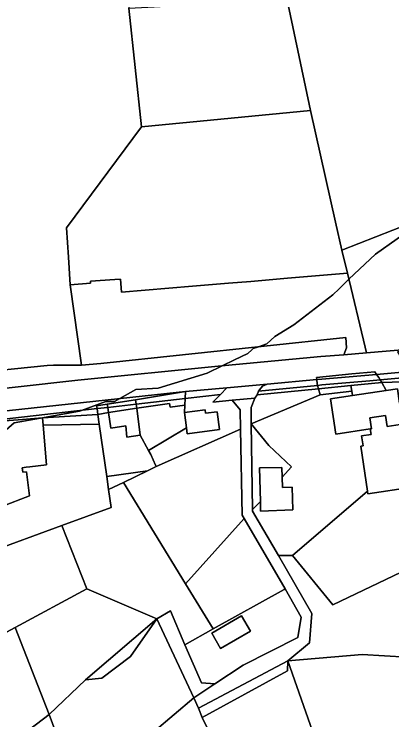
# Model space of a CAD drawing. Extents: x -477304 to -465429, y -1159113 to -1149210.
# Drawn here: x -474940.1 to -474821.8, y -1154259.5 to -1154038.9 of the extents above; entities that cross this region are included whole.
import ezdxf

# ---------------------------------------------------------------- set-up
doc = ezdxf.new("R2010")
doc.units = 0
for name, color, linetype in [('BPEJ_s', 7, 'Continuous'), ('orna_s', 7, 'Continuous'), ('ostatni_s', 7, 'Continuous'), ('trav_porost_s', 7, 'Continuous'), ('zahrada_s', 7, 'Continuous')]:
    doc.layers.add(name, color=color, linetype=linetype)

msp = doc.modelspace()

# ---------------------------------------------------------------- linework, layer by layer
at = {"layer": 'BPEJ_s'}
for points in [[(-474944.34, -1154170.46), (-474940.09, -1154166.64), (-474931.81, -1154165.17), (-474919.68, -1154163.02), (-474919.02, -1154162.78), (-474911.39, -1154160.04), (-474908.62, -1154160.04), (-474907, -1154159.1), (-474902.03, -1154156.22), (-474895.01, -1154155.79), (-474879.7, -1154151.11), (-474875.01, -1154148.84), (-474871.07, -1154146.94), (-474866.94, -1154144.95), (-474865.68, -1154143.84), (-474865.25, -1154143.46), (-474863.63, -1154142.89), (-474860.99, -1154141.97), (-474858.44, -1154139.63), (-474852.49, -1154136.02), (-474840.36, -1154126.66), (-474838.34, -1154124.73), (-474835.28, -1154121.81), (-474826.97, -1154113.9), (-474813.36, -1154104.33)], [(-474813.36, -1154104.33), (-474826.97, -1154113.9), (-474835.28, -1154121.81), (-474838.34, -1154124.73), (-474840.36, -1154126.66), (-474852.49, -1154136.02), (-474858.44, -1154139.63), (-474860.99, -1154141.97), (-474863.63, -1154142.89), (-474865.25, -1154143.46), (-474865.68, -1154143.84), (-474866.94, -1154144.95), (-474871.07, -1154146.94), (-474875.01, -1154148.84)], [(-474875.01, -1154148.84), (-474879.7, -1154151.11), (-474895.01, -1154155.79), (-474902.03, -1154156.22), (-474907, -1154159.1), (-474908.62, -1154160.04), (-474911.39, -1154160.04), (-474919.02, -1154162.78), (-474919.68, -1154163.02), (-474931.81, -1154165.17), (-474940.09, -1154166.64), (-474944.34, -1154170.46)]]:
    msp.add_lwpolyline(points, dxfattribs=at)
at = {"layer": 'orna_s'}
for points in [[(-474815.16, -1154153.73), (-474814.35, -1154156.58), (-474810.87, -1154168.91), (-474819.44, -1154160.51), (-474820.11, -1154156.05), (-474823.58, -1154156.56), (-474825.01, -1154154.1)], [(-474880.33, -1154162.6), (-474886.75, -1154163.42), (-474886.63, -1154161.16), (-474886.52, -1154159.06), (-474875.53, -1154157.8), (-474877.89, -1154160.26), (-474871.84, -1154159.58), (-474869.32, -1154162.56), (-474869.2, -1154168.66), (-474895.62, -1154180.37), (-474895.8, -1154179.9), (-474897.31, -1154176.6), (-474897.98, -1154175.35), (-474886.13, -1154168.2), (-474885.89, -1154170.07), (-474875.79, -1154168.71), (-474876.55, -1154163.18), (-474880.19, -1154163.67)], [(-474865.85, -1154166.97), (-474865.92, -1154161.91), (-474864.75, -1154158.93), (-474864, -1154157.88), (-474844.76, -1154156), (-474844.31, -1154157.94)], [(-474810.16, -1154171.41), (-474795.13, -1154202.01), (-474840.29, -1154223.59), (-474852.95, -1154208.16), (-474829.48, -1154188), (-474829.35, -1154188.85), (-474815.48, -1154186.76), (-474816.49, -1154180), (-474811.73, -1154179.29), (-474812.6, -1154173.51)], [(-474746.69, -1154285.2), (-474813.6, -1154289.72), (-474836.75, -1154291.28), (-474854.38, -1154241.09), (-474831.18, -1154239.1), (-474768.23, -1154242.87), (-474747.97, -1154237.14), (-474709.05, -1154237.51), (-474710.08, -1154240.61), (-474722.98, -1154257.4)]]:
    msp.add_lwpolyline(points, close=True, dxfattribs=at)
at = {"layer": 'ostatni_s'}
for points in [[(-474962.52, -1154052.34), (-474926.71, -1154023.45), (-474905.76, -1154015.94), (-474904.19, -1154037.06), (-474900.2, -1154074.17), (-474923.7, -1154105.72), (-474923.08, -1154114.93), (-474922.51, -1154123.49), (-474918.97, -1154148.69), (-474927.79, -1154148.61), (-474929.75, -1154148.72), (-474978.89, -1154153.71)], [(-474978.89, -1154153.71), (-474929.75, -1154148.72), (-474927.79, -1154148.61), (-474918.97, -1154148.69), (-474913, -1154148.1), (-474836.21, -1154140), (-474835.99, -1154143.26), (-474836.9, -1154145.37), (-474844.03, -1154145.97), (-474876.25, -1154148.96), (-474920.19, -1154153.37), (-474959.51, -1154157.75)], [(-474959.51, -1154157.75), (-474920.19, -1154153.37), (-474876.25, -1154148.96), (-474844.03, -1154145.97), (-474836.9, -1154145.37), (-474829.81, -1154144.78), (-474816.18, -1154143.64), (-474820.07, -1154144.45), (-474816.31, -1154150.63), (-474826.61, -1154151.52), (-474827.13, -1154150.77), (-474834.4, -1154151.4), (-474845.4, -1154152.49), (-474845.34, -1154153.15), (-474860.92, -1154154.58), (-474873.55, -1154155.74), (-474886.4, -1154156.92), (-474899.09, -1154158.25), (-474950.28, -1154163.75)]]:
    msp.add_lwpolyline(points, dxfattribs=at)
for points in [[(-474778.97, -1154089.81), (-474837.45, -1154112.7), (-474839.5, -1154103.93), (-474847.3, -1154069.08), (-474854.02, -1154037.46), (-474854.41, -1154035.7), (-474822.28, -1154031.49), (-474803.99, -1154027.38), (-474798.51, -1154040.87), (-474804.85, -1154043.44), (-474805.68, -1154041.4), (-474810.69, -1154043.44), (-474809.86, -1154045.48), (-474807.47, -1154051.36), (-474800.36, -1154048.41), (-474784.43, -1154089.08), (-474779.86, -1154087.34)], [(-474904.19, -1154037.06), (-474854.89, -1154034.33), (-474854.41, -1154035.7), (-474854.02, -1154037.46), (-474847.3, -1154069.08), (-474900.2, -1154074.17)], [(-474837.45, -1154112.7), (-474835.74, -1154119.87), (-474854.52, -1154121.46), (-474866.04, -1154122.44), (-474873.02, -1154123.03), (-474884.28, -1154123.99), (-474906.52, -1154125.87), (-474906.8, -1154121.73), (-474908.57, -1154121.85), (-474916.19, -1154122.36), (-474916.14, -1154123.06), (-474922.51, -1154123.49), (-474923.08, -1154114.93), (-474923.7, -1154105.72), (-474900.2, -1154074.17), (-474847.3, -1154069.08), (-474839.5, -1154103.93)], [(-474829.81, -1154144.78), (-474830.22, -1154143.01), (-474835.74, -1154119.87), (-474837.45, -1154112.7), (-474778.97, -1154089.81), (-474778.59, -1154090.87), (-474777.67, -1154093.44), (-474774.01, -1154103.62), (-474764.74, -1154137.45), (-474815.47, -1154143.55), (-474816.18, -1154143.64)], [(-474866.04, -1154122.44), (-474854.52, -1154121.46), (-474835.74, -1154119.87), (-474830.22, -1154143.01), (-474829.81, -1154144.78), (-474836.9, -1154145.37), (-474835.99, -1154143.26), (-474836.21, -1154140), (-474913, -1154148.1), (-474918.97, -1154148.69), (-474922.51, -1154123.49), (-474916.14, -1154123.06), (-474916.19, -1154122.36), (-474908.57, -1154121.85), (-474906.8, -1154121.73), (-474906.52, -1154125.87), (-474884.28, -1154123.99), (-474873.02, -1154123.03)], [(-474834.4, -1154151.4), (-474827.13, -1154150.77), (-474826.61, -1154151.52), (-474843.72, -1154153), (-474845.34, -1154153.15), (-474845.4, -1154152.49)], [(-474815.8, -1154151.37), (-474815.16, -1154152.32), (-474825.52, -1154153.22), (-474825.96, -1154152.45), (-474826.61, -1154151.52), (-474816.31, -1154150.63)], [(-474863.29, -1154156.4), (-474862.3, -1154155.2), (-474860.92, -1154154.58), (-474845.34, -1154153.15), (-474845.22, -1154154.48), (-474845.07, -1154154.96), (-474863.59, -1154156.76)], [(-474843.8, -1154154.84), (-474845.07, -1154154.96), (-474845.22, -1154154.48), (-474845.34, -1154153.15), (-474843.72, -1154153), (-474826.61, -1154151.52), (-474825.96, -1154152.45), (-474825.52, -1154153.22), (-474828.71, -1154153.5)], [(-474834.67, -1154155.03), (-474844.76, -1154156), (-474845.07, -1154154.96), (-474843.8, -1154154.84), (-474828.71, -1154153.5), (-474825.52, -1154153.22), (-474825.01, -1154154.1)], [(-474825.52, -1154153.22), (-474815.16, -1154152.32), (-474814.45, -1154153.6), (-474815.16, -1154153.73), (-474825.01, -1154154.1)], [(-474873.55, -1154155.74), (-474875.53, -1154157.8), (-474886.52, -1154159.06), (-474886.4, -1154156.92)], [(-474863.59, -1154156.76), (-474864, -1154157.88), (-474864.75, -1154158.93), (-474871.84, -1154159.58), (-474877.89, -1154160.26), (-474875.53, -1154157.8), (-474873.55, -1154155.74), (-474860.92, -1154154.58), (-474862.3, -1154155.2), (-474863.29, -1154156.4)], [(-474845.07, -1154154.96), (-474844.76, -1154156), (-474864, -1154157.88), (-474863.59, -1154156.76)], [(-474834.67, -1154155.03), (-474825.01, -1154154.1), (-474823.58, -1154156.56), (-474834.21, -1154158.14), (-474834.42, -1154156.79)], [(-474914.11, -1154162.23), (-474957.04, -1154167.07), (-474956.93, -1154164.54), (-474950.28, -1154163.75), (-474899.09, -1154158.25), (-474886.4, -1154156.92), (-474902.13, -1154159.51), (-474910.94, -1154160.88), (-474914.27, -1154161.4)], [(-474886.4, -1154156.92), (-474886.52, -1154159.06), (-474901.92, -1154160.83), (-474902.13, -1154159.51)], [(-474820.11, -1154156.05), (-474819.44, -1154160.51), (-474818.45, -1154167.06), (-474819.24, -1154167.18), (-474823.3, -1154167.78), (-474823.81, -1154164.38), (-474828.76, -1154165.11), (-474828.26, -1154168.51), (-474828.59, -1154168.57), (-474839.37, -1154170.16), (-474841, -1154159.14), (-474834.21, -1154158.14), (-474823.58, -1154156.56)], [(-474910.94, -1154160.88), (-474902.13, -1154159.51), (-474901.92, -1154160.83), (-474910.79, -1154161.85)], [(-474886.52, -1154159.06), (-474886.63, -1154161.16), (-474891.22, -1154161.79), (-474891.41, -1154160.6), (-474901.72, -1154162.12), (-474901.92, -1154160.83)], [(-474931.22, -1154165.12), (-474937.48, -1154165.64), (-474957.04, -1154167.07), (-474914.11, -1154162.23), (-474913.9, -1154164.02)], [(-474910.94, -1154160.88), (-474910.79, -1154161.85), (-474914.11, -1154162.23), (-474914.27, -1154161.4)], [(-474914.11, -1154162.23), (-474910.79, -1154161.85), (-474910.53, -1154163.49), (-474913.9, -1154164.02)], [(-474901.72, -1154162.12), (-474910.53, -1154163.49), (-474910.79, -1154161.85), (-474901.92, -1154160.83)], [(-474910.53, -1154163.49), (-474901.72, -1154162.12), (-474900.59, -1154170.49), (-474904.78, -1154171.14), (-474905.13, -1154167.65), (-474909.81, -1154168.31)], [(-474886.63, -1154161.16), (-474886.75, -1154163.42), (-474886.13, -1154168.2), (-474897.98, -1154175.35), (-474900.59, -1154170.49), (-474901.72, -1154162.12), (-474891.41, -1154160.6), (-474891.22, -1154161.79)], [(-474900.59, -1154170.49), (-474897.98, -1154175.35), (-474897.31, -1154176.6), (-474895.8, -1154179.9), (-474895.62, -1154180.37), (-474898.36, -1154181.69), (-474911.07, -1154183.42), (-474913.46, -1154167.06), (-474913.9, -1154164.02), (-474910.53, -1154163.49), (-474909.81, -1154168.31), (-474905.13, -1154167.65), (-474904.78, -1154171.14)], [(-474876.55, -1154163.18), (-474875.79, -1154168.71), (-474885.89, -1154170.07), (-474886.13, -1154168.2), (-474886.75, -1154163.42), (-474880.33, -1154162.6), (-474880.19, -1154163.67)], [(-474812.96, -1154171.16), (-474812.6, -1154173.51), (-474811.73, -1154179.29), (-474816.49, -1154180), (-474815.48, -1154186.76), (-474829.35, -1154188.85), (-474829.48, -1154188), (-474831.56, -1154173.99), (-474830.8, -1154173.86), (-474831.31, -1154170.78), (-474828.33, -1154170.35), (-474828.59, -1154168.57), (-474828.26, -1154168.51), (-474828.76, -1154165.11), (-474823.81, -1154164.38), (-474823.3, -1154167.78), (-474819.24, -1154167.18), (-474818.52, -1154171.99)], [(-474937.48, -1154165.64), (-474931.22, -1154165.12), (-474931.02, -1154167.44), (-474929.98, -1154179.76), (-474935.18, -1154180.42), (-474936.35, -1154180.57), (-474937.59, -1154180.73), (-474937.42, -1154182.1), (-474936.18, -1154181.94), (-474935.25, -1154189.46), (-474943.91, -1154192.86), (-474951.61, -1154196.72), (-474957.04, -1154167.07)], [(-474951.61, -1154196.72), (-474943.91, -1154192.86), (-474935.25, -1154189.46), (-474936.18, -1154181.94), (-474937.42, -1154182.1), (-474937.59, -1154180.73), (-474936.35, -1154180.57), (-474935.18, -1154180.42), (-474929.98, -1154179.76), (-474931.02, -1154167.44), (-474913.46, -1154167.06), (-474911.07, -1154183.42), (-474910.5, -1154187.54), (-474909.72, -1154193.1), (-474925.18, -1154198.77), (-474948.57, -1154207.34), (-474950.65, -1154202.29), (-474952.72, -1154197.27), (-474957.04, -1154167.07)], [(-474911.07, -1154183.42), (-474898.36, -1154181.69), (-474905.85, -1154185.3), (-474910.5, -1154187.54)], [(-474853.07, -1154186.76), (-474852.87, -1154193.91), (-474862.94, -1154194.24), (-474863.01, -1154191.23), (-474863.3, -1154180.74), (-474856.27, -1154180.59), (-474856.18, -1154183.63), (-474856.08, -1154186.84)], [(-474896.11, -1154263.09), (-474891.44, -1154275.86), (-474886.13, -1154285.1), (-474882.01, -1154300.1), (-474908.92, -1154312.44), (-474929.08, -1154257.84), (-474917.75, -1154247.01), (-474912.65, -1154246.5), (-474903.71, -1154239.74), (-474895.38, -1154227.96), (-474883.84, -1154252.63)], [(-474917.75, -1154247.01), (-474895.38, -1154227.96), (-474903.71, -1154239.74), (-474912.65, -1154246.5)], [(-474866.09, -1154231.79), (-474875.47, -1154237.22), (-474878.24, -1154232.45), (-474868.87, -1154227.01)], [(-474886.13, -1154285.1), (-474891.44, -1154275.86), (-474896.11, -1154263.09), (-474883.84, -1154252.63), (-474882.35, -1154255.86), (-474881.21, -1154258.81), (-474867.96, -1154285.72), (-474865.03, -1154293.78), (-474881.31, -1154302.63), (-474882.01, -1154300.1)], [(-474968.76, -1154288), (-474929.08, -1154257.84), (-474908.92, -1154312.44), (-474942.04, -1154329.23), (-474951.51, -1154319)]]:
    msp.add_lwpolyline(points, close=True, dxfattribs=at)
at = {"layer": 'trav_porost_s'}
for points in [[(-474831.31, -1154170.78), (-474830.8, -1154173.86), (-474831.56, -1154173.99), (-474829.48, -1154188), (-474852.95, -1154208.16), (-474857.35, -1154208.18), (-474865.46, -1154194.26), (-474865.47, -1154193.74), (-474863.01, -1154191.23), (-474862.94, -1154194.24), (-474852.87, -1154193.91), (-474853.07, -1154186.76), (-474856.08, -1154186.84), (-474856.18, -1154183.63), (-474853.21, -1154180.4), (-474860.39, -1154173.8), (-474865.85, -1154166.97), (-474844.31, -1154157.94), (-474834.42, -1154156.79), (-474834.21, -1154158.14), (-474841, -1154159.14), (-474839.37, -1154170.16), (-474828.59, -1154168.57), (-474828.33, -1154170.35)], [(-474847.63, -1154235.42), (-474854.38, -1154241.09), (-474882.35, -1154255.86), (-474883.84, -1154252.63), (-474877.21, -1154248.23), (-474868.36, -1154242.41), (-474851.3, -1154233.77), (-474850.2, -1154227.37), (-474855.29, -1154218.56), (-474868.03, -1154196.59), (-474868.67, -1154195.48), (-474869.2, -1154168.66), (-474869.32, -1154162.56), (-474871.84, -1154159.58), (-474864.75, -1154158.93), (-474865.92, -1154161.91), (-474865.85, -1154166.97), (-474865.47, -1154193.74), (-474865.46, -1154194.26), (-474857.35, -1154208.18), (-474846.85, -1154226.22)], [(-474868.03, -1154196.59), (-474886.41, -1154217.04), (-474905.85, -1154185.3), (-474898.36, -1154181.69), (-474895.62, -1154180.37), (-474869.2, -1154168.66), (-474868.67, -1154195.48)], [(-474863.3, -1154180.74), (-474863.01, -1154191.23), (-474865.47, -1154193.74), (-474865.85, -1154166.97), (-474860.39, -1154173.8), (-474853.21, -1154180.4), (-474856.18, -1154183.63), (-474856.27, -1154180.59)], [(-474895.38, -1154227.96), (-474917.38, -1154218.61), (-474925.18, -1154198.77), (-474909.72, -1154193.1), (-474910.5, -1154187.54), (-474905.85, -1154185.3), (-474886.41, -1154217.04), (-474877.8, -1154231.1), (-474886.64, -1154236.03), (-474891.14, -1154225.46)], [(-474855.29, -1154218.56), (-474855.6, -1154218.73), (-474877.8, -1154231.1), (-474886.41, -1154217.04), (-474868.03, -1154196.59)], [(-474953.41, -1154234.81), (-474955.97, -1154229.05), (-474956.53, -1154229.3), (-474958.85, -1154219.69), (-474972.08, -1154205.84), (-474950.65, -1154202.29), (-474948.57, -1154207.34), (-474925.18, -1154198.77), (-474917.38, -1154218.61), (-474939.79, -1154230.62), (-474954.33, -1154238.41), (-474955.03, -1154235.53)], [(-474831.18, -1154239.1), (-474854.38, -1154241.09), (-474847.63, -1154235.42), (-474846.85, -1154226.22), (-474857.35, -1154208.18), (-474852.95, -1154208.16), (-474840.29, -1154223.59), (-474795.13, -1154202.01), (-474783.06, -1154228.13), (-474769.99, -1154236.24), (-474747.97, -1154237.14), (-474768.23, -1154242.87)], [(-474939.79, -1154230.62), (-474917.38, -1154218.61), (-474895.38, -1154227.96), (-474917.75, -1154247.01), (-474929.08, -1154257.84)], [(-474881.41, -1154247.97), (-474886.64, -1154236.03), (-474877.8, -1154231.1), (-474855.6, -1154218.73), (-474855.29, -1154218.56), (-474850.2, -1154227.37), (-474851.3, -1154233.77), (-474868.36, -1154242.41), (-474877.21, -1154248.23)], [(-474891.14, -1154225.46), (-474886.64, -1154236.03), (-474881.41, -1154247.97), (-474877.21, -1154248.23), (-474883.84, -1154252.63), (-474895.38, -1154227.96)], [(-474866.09, -1154231.79), (-474868.87, -1154227.01), (-474878.24, -1154232.45), (-474875.47, -1154237.22)], [(-474854.46, -1154244.15), (-474881.21, -1154258.81), (-474882.35, -1154255.86), (-474854.38, -1154241.09)], [(-474881.21, -1154258.81), (-474854.46, -1154244.15), (-474854.38, -1154241.09), (-474836.75, -1154291.28), (-474829.51, -1154318.84), (-474844.56, -1154320.74), (-474845.93, -1154318.66), (-474846.66, -1154313.39), (-474857.89, -1154315.38), (-474868.79, -1154317.31), (-474869.71, -1154315.37), (-474873.36, -1154317.2), (-474872.96, -1154318.05), (-474873.94, -1154318.22), (-474875.81, -1154314.09), (-474881.31, -1154302.63), (-474865.03, -1154293.78), (-474867.96, -1154285.72)]]:
    msp.add_lwpolyline(points, close=True, dxfattribs=at)
at = {"layer": 'zahrada_s'}
for points in [[(-474844.76, -1154156), (-474834.67, -1154155.03), (-474834.42, -1154156.79), (-474844.31, -1154157.94)], [(-474931.22, -1154165.12), (-474913.9, -1154164.02), (-474913.46, -1154167.06), (-474931.02, -1154167.44)], [(-474975.17, -1154268.74), (-474969.82, -1154265.1), (-474970.7, -1154263.8), (-474965.41, -1154260.2), (-474966.77, -1154258.18), (-474964.08, -1154256.35), (-474962.14, -1154255.03), (-474965.83, -1154249.61), (-474968.04, -1154242.2), (-474954.33, -1154238.41), (-474939.79, -1154230.62), (-474929.08, -1154257.84), (-474968.76, -1154288), (-474972.29, -1154290.63), (-474981.71, -1154268.66), (-474982.53, -1154266.74), (-474978.38, -1154264.02)]]:
    msp.add_lwpolyline(points, close=True, dxfattribs=at)

doc.saveas('drawing.dxf')
